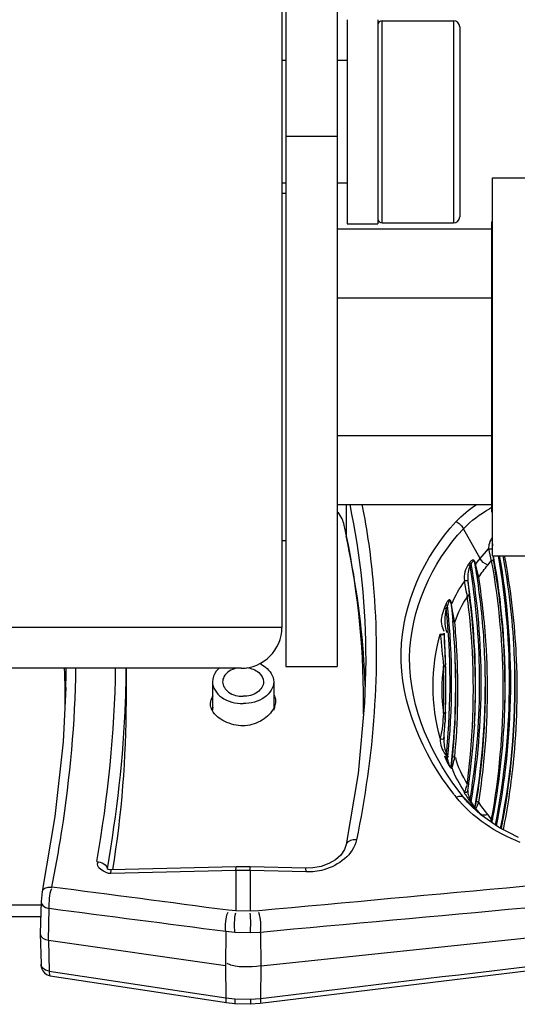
# Paper-space layout 'Sheet' of a CAD drawing. Header units: inches. Extents: x 0.2 to 10.8, y 0.2 to 8.3.
# Tile 397 of 545: x 8.0826 to 8.18, y 4.314 to 4.5068. Entities that reach past the tile are written whole.
import ezdxf

# ---------------------------------------------------------------- set-up
doc = ezdxf.new("R2010")
doc.units = ezdxf.units.IN
doc.header["$MEASUREMENT"] = 0
doc.layers.get('0').update_dxf_attribs({"lineweight": 5})
doc.layers.add('02___PRT_ALL_AXES', color=7, linetype='Continuous')
doc.layers.add('06___PRT_ALL_SURFS', color=7, linetype='Continuous')

psp = doc.layouts.new('Sheet')

# ---------------------------------------------------------------- linework, layer by layer
at = {"color": 0, "linetype": 'ByBlock', "lineweight": -3}
for p, q in [((8.133877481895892, 4.611785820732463), (8.133877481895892, 4.387785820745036)), ((8.15347748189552, 4.46698582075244), (8.15347748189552, 4.50658582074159)), ((8.167477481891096, 4.50658582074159), (8.167477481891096, 4.46698582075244)), ((8.168677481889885, 4.505385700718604), (8.168677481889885, 4.468185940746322)), ((8.174877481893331, 4.46578582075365), (8.144677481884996, 4.46578582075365)), ((8.174877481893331, 4.452285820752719), (8.144677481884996, 4.452285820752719)), ((8.174877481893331, 4.425285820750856), (8.144677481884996, 4.425285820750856)), ((8.174877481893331, 4.411785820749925), (8.144677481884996, 4.411785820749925)), ((8.146435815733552, 4.411785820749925), (8.146435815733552, 4.405715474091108)), ((8.172657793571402, 4.401291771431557), (8.169418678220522, 4.40711401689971)), ((8.17507748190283, 4.404160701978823), (8.17501719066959, 4.403222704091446)), ((8.172657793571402, 4.401291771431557), (8.174345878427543, 4.403143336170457)), ((8.174345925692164, 4.403143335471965), (8.17502063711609, 4.403167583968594)), ((8.170648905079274, 4.400512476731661), (8.170401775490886, 4.400163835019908)), ((8.170401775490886, 4.400163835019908), (8.170712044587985, 4.39991347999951)), ((8.170648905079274, 4.400512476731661), (8.170958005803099, 4.400260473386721)), ((8.170958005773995, 4.400260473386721), (8.170712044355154, 4.399913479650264)), ((8.171666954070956, 4.400298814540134), (8.171695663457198, 4.400130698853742)), ((8.17166695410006, 4.400298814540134), (8.171692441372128, 4.40013042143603)), ((8.171773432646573, 4.400203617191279), (8.171689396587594, 4.400190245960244)), ((8.171779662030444, 4.400145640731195), (8.171695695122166, 4.400132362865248)), ((8.17175771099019, 4.400321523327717), (8.171713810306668, 4.400521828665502)), ((8.171773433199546, 4.400203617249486), (8.17175771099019, 4.400321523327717)), ((8.172398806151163, 4.397594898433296), (8.171779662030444, 4.400145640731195)), ((8.171812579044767, 4.400189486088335), (8.172067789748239, 4.40052942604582)), ((8.172067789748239, 4.40052942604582), (8.172657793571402, 4.401291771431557)), ((8.174170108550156, 4.399987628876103), (8.174872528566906, 4.400817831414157)), ((8.175165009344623, 4.401785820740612), (8.175183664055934, 4.401646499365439)), ((8.175183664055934, 4.401646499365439), (8.17526901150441, 4.401126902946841)), ((8.169559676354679, 4.396955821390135), (8.170274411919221, 4.397018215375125)), ((8.169559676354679, 4.396955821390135), (8.169563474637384, 4.3968897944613)), ((8.169563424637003, 4.3968897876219), (8.170278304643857, 4.396952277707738)), ((8.170274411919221, 4.397018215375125), (8.170278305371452, 4.396952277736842)), ((8.170278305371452, 4.396952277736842), (8.170543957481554, 4.394287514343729)), ((8.172398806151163, 4.397594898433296), (8.172059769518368, 4.397703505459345)), ((8.165959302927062, 4.39227131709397), (8.165709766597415, 4.391681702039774)), ((8.165959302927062, 4.39227131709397), (8.166290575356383, 4.392058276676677)), ((8.166987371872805, 4.392462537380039), (8.166976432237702, 4.39254771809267)), ((8.166987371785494, 4.392462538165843), (8.167002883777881, 4.392313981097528)), ((8.166987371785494, 4.392462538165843), (8.167004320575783, 4.392314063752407)), ((8.167070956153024, 4.392281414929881), (8.167001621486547, 4.39231384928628)), ((8.167064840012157, 4.392352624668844), (8.167002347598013, 4.392372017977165)), ((8.16704268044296, 4.392543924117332), (8.167028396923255, 4.392629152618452)), ((8.167064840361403, 4.392352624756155), (8.16704268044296, 4.392543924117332)), ((8.167070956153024, 4.392281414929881), (8.167123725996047, 4.392395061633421)), ((8.167070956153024, 4.392281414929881), (8.167126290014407, 4.392394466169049)), ((8.165709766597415, 4.391681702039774), (8.16604221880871, 4.39147144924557)), ((8.166290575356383, 4.392058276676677), (8.166042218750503, 4.391471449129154)), ((8.167285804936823, 4.389604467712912), (8.167334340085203, 4.389078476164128)), ((8.167285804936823, 4.389604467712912), (8.167329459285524, 4.389078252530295)), ((8.133877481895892, 4.387785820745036), (7.285877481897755, 4.387785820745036)), ((8.16488136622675, 4.386531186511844), (8.16488509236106, 4.386428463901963)), ((8.165620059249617, 4.38662848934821), (8.165623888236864, 4.386525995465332)), ((8.150277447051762, 4.381290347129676), (8.150066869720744, 4.373036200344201)), ((8.125877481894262, 4.379785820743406), (7.293877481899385, 4.379785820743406)), ((8.103430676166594, 4.37330460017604), (8.103430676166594, 4.379785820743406)), ((8.091589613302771, 4.376003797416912), (8.091594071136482, 4.376181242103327)), ((8.103274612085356, 4.373316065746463), (8.103281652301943, 4.373411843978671)), ((8.1032781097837, 4.373317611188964), (8.103281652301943, 4.373411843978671)), ((8.16568139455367, 4.370971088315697), (8.165885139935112, 4.371204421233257)), ((8.165885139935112, 4.371204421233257), (8.16586880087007, 4.370734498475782)), ((8.165485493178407, 4.370938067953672), (8.16568139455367, 4.370971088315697)), ((8.16582049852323, 4.369520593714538), (8.165787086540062, 4.368974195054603)), ((8.16582968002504, 4.369709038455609), (8.165792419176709, 4.368974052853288)), ((8.165827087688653, 4.36970910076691), (8.16582049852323, 4.369520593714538)), ((8.171579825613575, 4.368926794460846), (8.171544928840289, 4.368417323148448)), ((8.171589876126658, 4.368926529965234), (8.171561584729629, 4.368416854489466)), ((8.165563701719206, 4.366110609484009), (8.165601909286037, 4.366221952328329)), ((8.165709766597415, 4.362564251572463), (8.16604221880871, 4.362491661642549)), ((8.165709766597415, 4.362564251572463), (8.165959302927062, 4.361974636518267)), ((8.165959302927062, 4.361974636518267), (8.166290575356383, 4.361904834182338)), ((8.166042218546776, 4.362491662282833), (8.166290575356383, 4.361904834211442)), ((8.1670648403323, 4.360255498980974), (8.166995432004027, 4.360486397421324)), ((8.170078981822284, 4.355552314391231), (8.17022593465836, 4.355696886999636)), ((8.170170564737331, 4.357426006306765), (8.17014593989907, 4.357146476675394)), ((8.170182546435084, 4.357425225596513), (8.17014593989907, 4.357146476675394)), ((8.170145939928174, 4.357146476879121), (8.170463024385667, 4.357245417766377)), ((8.170267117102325, 4.35581704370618), (8.170221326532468, 4.355689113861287)), ((8.172657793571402, 4.351257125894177), (8.169418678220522, 4.354521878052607)), ((8.170401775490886, 4.354082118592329), (8.170712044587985, 4.354049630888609)), ((8.170401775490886, 4.354082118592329), (8.170648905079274, 4.353733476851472)), ((8.170648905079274, 4.353733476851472), (8.170958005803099, 4.353702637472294)), ((8.170648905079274, 4.353733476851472), (8.171363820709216, 4.352814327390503)), ((8.170712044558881, 4.354049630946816), (8.170958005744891, 4.353702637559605)), ((8.171363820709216, 4.352814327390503), (8.171611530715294, 4.352538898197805)), ((8.171611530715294, 4.352538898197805), (8.171773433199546, 4.352404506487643)), ((8.171779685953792, 4.352403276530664), (8.171689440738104, 4.352682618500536)), ((8.172657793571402, 4.351257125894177), (8.171779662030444, 4.35240325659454)), ((8.172768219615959, 4.351123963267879), (8.172657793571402, 4.351257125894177)), ((8.174872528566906, 4.350316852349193), (8.174170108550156, 4.351147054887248)), ((8.174695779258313, 4.349852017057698), (8.174657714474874, 4.349774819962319)), ((8.174872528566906, 4.350316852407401), (8.174695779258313, 4.349852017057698)), ((8.174872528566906, 4.350316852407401), (8.175138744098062, 4.350378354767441)), ((8.175009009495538, 4.349627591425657), (8.17498210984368, 4.34954516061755)), ((8.175008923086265, 4.34962670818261), (8.175027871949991, 4.349512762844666)), ((8.17682046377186, 4.348353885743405), (8.176842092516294, 4.348448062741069)), ((8.176895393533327, 4.348315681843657), (8.176842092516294, 4.348448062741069)), ((8.177238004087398, 4.348135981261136), (8.176895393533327, 4.348315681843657)), ((8.09959618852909, 4.34088204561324), (8.099703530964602, 4.340470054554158)), ((8.124881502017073, 4.340172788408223), (8.100426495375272, 4.339566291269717)), ((8.100426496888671, 4.339566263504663), (8.100446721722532, 4.340285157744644)), ((8.124901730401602, 4.34089148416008), (8.100446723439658, 4.34028516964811)), ((8.124881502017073, 4.340172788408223), (8.124901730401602, 4.34089148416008)), ((8.127673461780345, 4.340172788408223), (8.124881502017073, 4.340172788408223)), ((8.124881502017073, 4.340172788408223), (8.124881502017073, 4.332248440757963)), ((8.127653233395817, 4.340891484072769), (8.124901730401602, 4.340891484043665)), ((8.138581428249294, 4.340620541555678), (8.127653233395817, 4.34089148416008)), ((8.127673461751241, 4.340172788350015), (8.127653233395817, 4.340891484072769)), ((8.138601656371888, 4.339901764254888), (8.127673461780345, 4.340172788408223)), ((8.127673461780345, 4.340172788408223), (8.127673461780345, 4.332188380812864)), ((8.138601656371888, 4.339901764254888), (8.138581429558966, 4.34062054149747)), ((8.086952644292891, 4.336051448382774), (8.086727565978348, 4.334123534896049)), ((8.064378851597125, 4.333423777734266), (8.086708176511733, 4.333423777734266)), ((8.086727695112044, 4.334129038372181), (8.086555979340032, 4.327924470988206)), ((8.088163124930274, 4.326510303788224), (8.088334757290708, 4.332711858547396)), ((8.063763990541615, 4.331161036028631), (8.086645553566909, 4.331161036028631)), ((8.124881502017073, 4.332248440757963), (8.123394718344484, 4.332390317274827)), ((8.127673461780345, 4.332188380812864), (8.124881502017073, 4.332248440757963)), ((8.129350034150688, 4.33227604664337), (8.127673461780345, 4.332188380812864)), ((8.129736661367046, 4.321487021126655), (8.23314376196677, 4.332455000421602)), ((8.086555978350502, 4.327924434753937), (8.086556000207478, 4.327868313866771)), ((8.086556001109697, 4.327868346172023), (8.08672773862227, 4.321832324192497)), ((8.122878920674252, 4.328200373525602), (8.122847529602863, 4.321605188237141)), ((8.124651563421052, 4.328028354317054), (8.122878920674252, 4.328200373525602)), ((8.127714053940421, 4.327958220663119), (8.124651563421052, 4.328028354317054)), ((8.129712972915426, 4.328067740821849), (8.127714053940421, 4.327958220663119)), ((8.129617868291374, 4.314229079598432), (8.23303817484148, 4.326706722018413)), ((8.129712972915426, 4.328067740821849), (8.129736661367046, 4.321487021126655)), ((8.088163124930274, 4.326510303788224), (8.122847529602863, 4.321605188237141)), ((8.088163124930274, 4.326510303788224), (8.088334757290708, 4.32047797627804)), ((8.122847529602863, 4.321605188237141), (8.122878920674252, 4.315231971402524)), ((8.129736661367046, 4.321487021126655), (8.129712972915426, 4.315129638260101)), ((8.088492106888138, 4.319570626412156), (8.123028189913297, 4.314325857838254)), ((8.122878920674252, 4.315231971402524), (8.124651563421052, 4.315020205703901)), ((8.127714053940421, 4.314961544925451), (8.129712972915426, 4.315129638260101)), ((8.123028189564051, 4.314325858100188), (8.124698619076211, 4.314122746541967)), ((8.124651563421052, 4.315020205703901), (8.127714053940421, 4.314961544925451)), ((8.124698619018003, 4.314122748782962), (8.127736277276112, 4.314065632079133)), ((8.127736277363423, 4.314065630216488), (8.129617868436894, 4.314229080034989))]:
    psp.add_line(p, q, dxfattribs=at)
for points in [[(8.167976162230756, 4.408497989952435), (8.168555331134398, 4.408156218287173), (8.1690562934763, 4.407675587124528), (8.169418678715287, 4.407114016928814)], [(8.17507748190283, 4.405388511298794), (8.174916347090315, 4.405189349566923), (8.17475052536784, 4.404923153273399), (8.17460154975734, 4.404610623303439), (8.17448494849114, 4.404282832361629), (8.174406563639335, 4.403973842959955), (8.174360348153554, 4.403691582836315), (8.174340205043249, 4.40343321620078), (8.174342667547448, 4.403198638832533)], [(8.174345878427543, 4.403143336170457), (8.174429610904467, 4.402584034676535), (8.174547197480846, 4.401990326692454), (8.174695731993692, 4.40139215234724), (8.174872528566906, 4.400817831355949)], [(8.171713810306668, 4.400521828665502), (8.171685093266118, 4.400610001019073), (8.171648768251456, 4.400696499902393), (8.171602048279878, 4.400780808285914), (8.17154314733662, 4.400857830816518), (8.171471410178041, 4.400920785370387), (8.171387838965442, 4.400962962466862), (8.171296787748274, 4.40097956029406), (8.171205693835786, 4.400971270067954), (8.171117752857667, 4.400943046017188), (8.171029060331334, 4.400896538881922), (8.170936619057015, 4.400830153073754), (8.170841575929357, 4.400743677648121), (8.170745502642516, 4.400637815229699), (8.170648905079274, 4.400512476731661)], [(8.17166691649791, 4.400299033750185), (8.171653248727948, 4.400370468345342), (8.171635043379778, 4.400446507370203), (8.171613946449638, 4.400516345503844), (8.171588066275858, 4.400583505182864), (8.171555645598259, 4.400647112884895), (8.171515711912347, 4.400702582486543), (8.171468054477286, 4.400744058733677), (8.171413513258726, 4.400765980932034), (8.17135505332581, 4.400764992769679), (8.171297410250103, 4.400742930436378), (8.171242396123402, 4.400704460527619), (8.171187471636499, 4.400650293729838), (8.171130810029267, 4.400578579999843), (8.171073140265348, 4.400489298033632), (8.171015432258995, 4.400383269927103), (8.170958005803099, 4.400260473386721)], [(8.174170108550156, 4.399987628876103), (8.173718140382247, 4.400214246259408), (8.17329697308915, 4.400521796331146), (8.172935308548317, 4.400889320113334), (8.172657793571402, 4.401291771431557)], [(8.174872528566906, 4.400817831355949), (8.175066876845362, 4.4008717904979), (8.175211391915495, 4.400984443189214), (8.17526901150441, 4.401126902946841)], [(8.170145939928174, 4.393988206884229), (8.170341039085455, 4.39403737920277), (8.170486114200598, 4.394146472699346), (8.170543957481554, 4.394287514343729)], [(8.167028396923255, 4.392629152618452), (8.167012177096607, 4.392707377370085), (8.166994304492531, 4.392778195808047), (8.166975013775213, 4.392841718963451), (8.1669541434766, 4.392899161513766), (8.166930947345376, 4.392952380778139), (8.166904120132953, 4.39300293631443), (8.166872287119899, 4.393050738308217), (8.166834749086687, 4.393093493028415), (8.166791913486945, 4.393127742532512), (8.166744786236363, 4.393150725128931), (8.166693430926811, 4.393161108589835), (8.166637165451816, 4.393157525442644), (8.166576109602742, 4.393138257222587), (8.166511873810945, 4.393102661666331), (8.166446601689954, 4.393051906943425), (8.166380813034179, 4.392986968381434), (8.166313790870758, 4.392907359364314), (8.166245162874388, 4.392812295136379), (8.166175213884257, 4.392701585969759), (8.16610421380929, 4.392575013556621), (8.166032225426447, 4.392431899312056), (8.165959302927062, 4.39227131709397)], [(8.166976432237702, 4.39254771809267), (8.166965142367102, 4.392619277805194), (8.1669527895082, 4.392684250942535), (8.166939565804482, 4.392742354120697), (8.16692561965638, 4.39279373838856), (8.166910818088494, 4.392839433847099), (8.16689463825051, 4.392880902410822), (8.166876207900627, 4.392919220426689), (8.166854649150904, 4.392954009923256), (8.166829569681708, 4.3929831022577), (8.166801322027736, 4.393003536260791), (8.166770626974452, 4.393013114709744), (8.166737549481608, 4.393010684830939), (8.166701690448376, 4.392994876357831), (8.166663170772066, 4.392964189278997), (8.16662303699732, 4.392918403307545), (8.16658261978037, 4.392858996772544), (8.166542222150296, 4.392786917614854), (8.166501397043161, 4.39270155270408), (8.166459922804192, 4.392602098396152), (8.166417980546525, 4.392488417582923), (8.166375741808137, 4.392360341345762), (8.166333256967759, 4.39221724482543), (8.166290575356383, 4.392058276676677)], [(8.167707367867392, 4.388822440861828), (8.16751185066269, 4.388849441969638), (8.16736646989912, 4.388942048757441), (8.16733463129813, 4.389015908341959)], [(8.16488136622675, 4.386531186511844), (8.165026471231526, 4.386482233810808), (8.16522041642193, 4.386468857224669), (8.165414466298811, 4.386494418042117), (8.16555985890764, 4.386552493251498), (8.165620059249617, 4.38662848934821)], [(8.164885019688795, 4.386428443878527), (8.165030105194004, 4.386379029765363), (8.165224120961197, 4.386365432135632), (8.165418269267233, 4.386391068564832), (8.165563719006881, 4.386449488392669), (8.165623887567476, 4.386525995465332)], [(8.165485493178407, 4.380196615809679), (8.165681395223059, 4.3802361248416), (8.165827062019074, 4.380338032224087), (8.165885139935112, 4.380476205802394)], [(8.091589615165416, 4.376004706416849), (8.091047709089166, 4.365381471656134), (8.089462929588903, 4.350771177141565), (8.086951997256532, 4.336048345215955)], [(8.150066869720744, 4.373036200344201), (8.148802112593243, 4.359165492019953), (8.146453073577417, 4.345259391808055)], [(8.164881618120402, 4.366077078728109), (8.16502674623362, 4.365947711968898), (8.165220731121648, 4.365898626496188), (8.165414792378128, 4.365942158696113), (8.165560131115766, 4.366067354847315), (8.16561923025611, 4.366229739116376)], [(8.165959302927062, 4.361974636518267), (8.16603108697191, 4.36181180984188), (8.166102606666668, 4.36165564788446), (8.16617443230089, 4.36150456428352), (8.166245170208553, 4.361361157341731), (8.166314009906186, 4.361226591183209), (8.166381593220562, 4.361099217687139), (8.166447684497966, 4.360979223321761), (8.166511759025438, 4.360867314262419), (8.166575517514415, 4.360760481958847), (8.166642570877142, 4.36065338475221), (8.166715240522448, 4.360544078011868), (8.166794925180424, 4.360434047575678), (8.166873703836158, 4.360338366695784), (8.166937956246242, 4.360274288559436), (8.16698600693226, 4.360240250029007), (8.167021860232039, 4.36022863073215), (8.167047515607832, 4.360234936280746), (8.167064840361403, 4.360255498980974)], [(8.166290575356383, 4.361904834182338), (8.166332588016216, 4.361745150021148), (8.166374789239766, 4.361593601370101), (8.166417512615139, 4.361448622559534), (8.166459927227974, 4.361312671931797), (8.166501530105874, 4.361186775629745), (8.166542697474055, 4.361069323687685), (8.166583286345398, 4.36096044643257), (8.166622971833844, 4.360860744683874), (8.166662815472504, 4.36076759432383), (8.166705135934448, 4.360676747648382), (8.166751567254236, 4.360587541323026), (8.166803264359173, 4.360503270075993), (8.166855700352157, 4.360437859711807), (8.166899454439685, 4.360404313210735), (8.166933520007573, 4.3603982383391), (8.166960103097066, 4.360412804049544), (8.166980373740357, 4.360443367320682), (8.166995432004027, 4.360486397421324)], [(8.167707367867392, 4.362312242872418), (8.167511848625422, 4.362357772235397), (8.167366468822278, 4.362464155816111), (8.167308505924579, 4.362604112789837)], [(8.169559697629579, 4.355652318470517), (8.169707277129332, 4.355533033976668), (8.169893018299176, 4.35549463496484), (8.170075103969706, 4.355545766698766)], [(8.167976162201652, 4.354545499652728), (8.168555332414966, 4.354718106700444), (8.169056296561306, 4.354709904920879), (8.169418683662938, 4.35452188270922)], [(8.170958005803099, 4.353702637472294), (8.171020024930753, 4.353564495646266), (8.171081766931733, 4.353434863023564), (8.171142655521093, 4.353314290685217), (8.17120232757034, 4.353202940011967), (8.17126039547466, 4.353101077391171), (8.171318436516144, 4.353005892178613), (8.171381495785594, 4.352910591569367), (8.171446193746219, 4.352822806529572), (8.17150784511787, 4.352750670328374), (8.17156216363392, 4.352699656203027), (8.171606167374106, 4.352671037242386), (8.17163999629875, 4.352661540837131), (8.171665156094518, 4.352667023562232)], [(8.171689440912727, 4.352682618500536), (8.171738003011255, 4.352723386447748), (8.171795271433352, 4.352862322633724), (8.171859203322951, 4.353095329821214), (8.171928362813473, 4.353421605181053), (8.17200152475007, 4.353844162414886)], [(8.172398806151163, 4.353539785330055), (8.172204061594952, 4.35359144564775), (8.172059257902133, 4.353702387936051), (8.17200152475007, 4.353844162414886)], [(8.180206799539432, 4.346627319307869), (8.176264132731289, 4.348637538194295), (8.172824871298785, 4.351072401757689), (8.171130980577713, 4.352614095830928)], [(8.171779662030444, 4.35240325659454), (8.171870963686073, 4.352413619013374), (8.171981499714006, 4.352534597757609), (8.172107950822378, 4.352762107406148), (8.17224765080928, 4.353095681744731), (8.172398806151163, 4.353539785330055)], [(8.174170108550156, 4.351147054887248), (8.173718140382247, 4.351016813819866), (8.17329697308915, 4.350991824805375), (8.172935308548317, 4.351073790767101), (8.172657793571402, 4.351257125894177)], [(8.148481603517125, 4.346155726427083), (8.147850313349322, 4.346176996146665), (8.147277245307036, 4.346061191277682), (8.14682182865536, 4.345820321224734), (8.146531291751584, 4.345479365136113), (8.146453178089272, 4.34526014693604)], [(8.146453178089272, 4.34526014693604), (8.14611371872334, 4.344277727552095), (8.145391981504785, 4.343204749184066), (8.144368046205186, 4.342273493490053), (8.143082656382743, 4.341517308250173), (8.141588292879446, 4.340973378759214), (8.139951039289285, 4.34067270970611), (8.13858143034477, 4.340620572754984)], [(8.097651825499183, 4.341947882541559), (8.09827617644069, 4.341832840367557), (8.098844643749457, 4.341599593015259), (8.0992999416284, 4.341271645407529), (8.09959618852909, 4.34088204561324)], [(8.100446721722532, 4.340285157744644), (8.100197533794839, 4.340298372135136), (8.09994074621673, 4.340357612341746), (8.099756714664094, 4.340441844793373), (8.099669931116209, 4.3405078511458), (8.099661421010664, 4.340517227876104)], [(8.086952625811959, 4.336051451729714), (8.087081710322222, 4.336351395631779), (8.08749256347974, 4.336706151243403), (8.088109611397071, 4.336908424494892), (8.08884328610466, 4.336928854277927)], [(8.086727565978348, 4.334123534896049), (8.086778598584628, 4.333787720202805), (8.087086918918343, 4.333299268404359), (8.087631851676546, 4.332922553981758), (8.088334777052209, 4.332711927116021)], [(8.086556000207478, 4.327868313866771), (8.086577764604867, 4.327686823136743), (8.086761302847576, 4.327272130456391), (8.087105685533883, 4.326922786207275), (8.087592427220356, 4.326657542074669), (8.088163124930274, 4.326510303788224)], [(8.08672766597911, 4.321835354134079), (8.086733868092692, 4.321689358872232), (8.086771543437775, 4.321337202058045), (8.086870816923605, 4.320939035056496), (8.087069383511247, 4.320517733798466), (8.087382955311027, 4.320124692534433), (8.087807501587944, 4.319806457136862), (8.088326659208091, 4.319603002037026), (8.088492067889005, 4.31957064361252)], [(8.088334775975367, 4.320478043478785), (8.08763185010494, 4.320674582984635), (8.087086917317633, 4.321046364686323), (8.086778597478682, 4.321539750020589), (8.086727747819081, 4.321832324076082)]]:
    psp.add_lwpolyline(points, dxfattribs=at)
for centre, radius, start, end in [((8.15347748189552, 4.505785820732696), 0.0008000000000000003, 90, 180), ((8.167477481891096, 4.5053858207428), 0.0012, 0, 90), ((8.15347748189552, 4.46778582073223), 0.0008000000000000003, 180, 270), ((8.167477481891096, 4.468185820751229), 0.0012, 270, 0), ((8.187467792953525, 4.388042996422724), 0.026369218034, 118.6017592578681, 119.399931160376), ((7.987510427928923, 4.372866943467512), 0.1623671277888, 0.05463026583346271, 12.43622936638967), ((7.987394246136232, 4.370496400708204), 0.16289445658, 3.786507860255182, 12.48640368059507), ((8.031375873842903, 4.376981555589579), 0.1415099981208, 350.5315955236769, 9.468404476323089), ((8.030629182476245, 4.376126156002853), 0.143094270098, 8.72123369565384, 9.657219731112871), ((8.03615414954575, 4.375769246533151), 0.1414070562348, 359.5020052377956, 10.33037790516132), ((8.036167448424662, 4.37636639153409), 0.1414228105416, 359.2601845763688, 10.35684312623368), ((8.037440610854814, 4.376291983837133), 0.1420695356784, 2.847026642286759, 10.33923145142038), ((8.037889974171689, 4.375423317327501), 0.1420499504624, 3.204458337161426, 10.69740086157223), ((8.030531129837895, 4.37697195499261), 0.1420457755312, 352.0462121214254, 9.2944348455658), ((8.03084450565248, 4.376397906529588), 0.1409464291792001, 359.4873562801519, 8.41250342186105), ((8.032075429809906, 4.376334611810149), 0.1416331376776, 2.838540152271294, 8.726591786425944), ((8.032556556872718, 4.375471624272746), 0.1415814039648, 3.204837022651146, 8.98978281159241), ((8.031006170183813, 4.375812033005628), 0.140755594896, 359.7252889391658, 7.542368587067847), ((8.030236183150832, 4.375470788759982), 0.1411298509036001, 5.209928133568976, 7.539425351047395), ((8.025672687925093, 4.376980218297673), 0.1411155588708, 354.5463252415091, 5.894123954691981), ((8.026711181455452, 4.376981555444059), 0.1403912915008, 353.8350763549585, 6.164923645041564), ((8.026988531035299, 4.376391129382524), 0.1409181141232, 2.829947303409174, 5.16553264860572), ((8.027519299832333, 4.375536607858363), 0.1408162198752, 3.189064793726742, 5.41383696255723), ((8.125877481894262, 4.387785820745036), 0.008000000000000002, 270, 0), ((8.025744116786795, 4.376432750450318), 0.1402470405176, 358.5391338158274, 4.168990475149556), ((8.030721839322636, 4.375577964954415), 0.1406371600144, 352.5838574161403, 4.534744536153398), ((8.030742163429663, 4.375519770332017), 0.1406215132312, 4.559035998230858, 5.208773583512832), ((8.027364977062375, 4.376445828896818), 0.1405395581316, 353.4795238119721, 2.572530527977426), ((8.027527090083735, 4.375845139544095), 0.1404071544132, 354.5887090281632, 2.820404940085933), ((8.027706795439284, 4.375571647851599), 0.1406270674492, 354.5896750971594, 3.179060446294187), ((8.027670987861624, 4.376426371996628), 0.1402347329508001, 2.586083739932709, 2.82933248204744), ((8.032509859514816, 4.376477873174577), 0.1411926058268, 350.2981835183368, 2.547677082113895), ((8.032694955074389, 4.375871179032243), 0.1410372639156, 351.0148366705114, 2.797203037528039), ((8.033425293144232, 4.375574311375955), 0.140708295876, 353.9501635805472, 3.182865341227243), ((8.03349786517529, 4.376428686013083), 0.1402077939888, 2.585704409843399, 2.82892969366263), ((8.037840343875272, 4.376509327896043), 0.1416602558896, 348.5683333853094, 2.526496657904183), ((8.03792584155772, 4.375906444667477), 0.1416039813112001, 348.8189630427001, 2.771713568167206), ((8.039269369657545, 4.375573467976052), 0.140664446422, 354.1901866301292, 2.932152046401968), ((8.03927074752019, 4.376427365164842), 0.1402349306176, 2.585714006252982, 2.828922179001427), ((8.039424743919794, 4.375555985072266), 0.1405101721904, 2.942512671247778, 3.185428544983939), ((7.98997864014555, 4.370749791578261), 0.1602989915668, 2.027628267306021, 3.757138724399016), ((7.891395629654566, 4.373304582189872), 0.2000664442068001, 359.5647763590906, 1.856460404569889), ((7.889392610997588, 4.381181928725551), 0.20226326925, 358.5833117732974, 359.6061108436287), ((7.890673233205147, 4.381380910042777), 0.2127577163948, 357.853423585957, 359.5733668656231), ((8.200908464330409, 4.375567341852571), 0.03572418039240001, 172.5544592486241, 187.4455407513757), ((8.025678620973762, 4.375567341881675), 0.1398834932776, 358.1035195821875, 1.896480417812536), ((8.025899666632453, 4.375840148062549), 0.1400622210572, 358.1029760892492, 1.896836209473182), ((8.031755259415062, 4.375840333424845), 0.1400066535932, 359.4688176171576, 359.712237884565), ((8.031764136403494, 4.376435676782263), 0.1400271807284, 359.2251017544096, 359.4685357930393), ((7.895772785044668, 4.373384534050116), 0.2076578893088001, 350.8264042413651, 359.9779452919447), ((7.989947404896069, 4.373021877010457), 0.1599300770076, 359.191434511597, 359.9999570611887), ((8.031677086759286, 4.375841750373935), 0.140084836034, 357.4135056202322, 359.4685345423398), ((8.031674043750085, 4.376437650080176), 0.140117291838, 357.1703757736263, 359.2247932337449), ((8.037446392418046, 4.375842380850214), 0.1401155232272, 357.4140531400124, 359.4675077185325), ((8.03742742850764, 4.376438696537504), 0.1401638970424, 357.1708891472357, 359.223980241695), ((8.02584298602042, 4.376438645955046), 0.1401483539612, 357.6673542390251, 358.5356938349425), ((8.025744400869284, 4.376442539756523), 0.1402470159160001, 357.248072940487, 357.6674043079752), ((8.03190358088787, 4.376424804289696), 0.139887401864, 356.9273468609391, 357.1709897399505), ((8.03619722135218, 4.376548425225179), 0.141398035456, 349.402266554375, 357.1510846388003), ((8.025559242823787, 4.376452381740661), 0.1404324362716, 355.8485551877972, 356.9474329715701), ((8.031192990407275, 4.376474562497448), 0.1405996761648, 352.7384907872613, 356.7146031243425), ((8.02535759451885, 4.377047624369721), 0.1414356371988, 354.0928998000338, 354.5312741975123), ((8.032090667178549, 4.375727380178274), 0.142051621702, 351.0139558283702, 353.9455027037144), ((8.037207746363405, 4.375819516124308), 0.1427405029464, 348.8170112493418, 353.9386002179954), ((8.038657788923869, 4.375641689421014), 0.141279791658, 353.9482184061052, 354.1877683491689), ((8.030349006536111, 4.376575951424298), 0.141449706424, 352.2088627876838, 352.7409627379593), ((8.030045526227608, 4.376617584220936), 0.1417560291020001, 351.5621661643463, 352.2088190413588), ((8.02977080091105, 4.377222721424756), 0.142833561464, 350.6631542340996, 351.9887918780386), ((8.214825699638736, 4.391929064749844), 0.05993671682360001, 217.8635735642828, 218.5880988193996), ((8.03423888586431, 4.37688688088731), 0.1433852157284, 349.0408359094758, 349.413247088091), ((11.97547549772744, -37.12315343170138), 41.63346387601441, 95.15766669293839, 95.30057783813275), ((11.96142347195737, -37.22485449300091), 41.72921460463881, 95.12592809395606, 95.2685037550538), ((2.954953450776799, 47.64066560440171), 43.63347571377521, 276.8110856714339, 276.9478634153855)]:
    psp.add_arc(centre, radius, start, end, dxfattribs=at)
for points in [[(8.147146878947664, 4.411835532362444), (8.149280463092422, 4.401825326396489), (8.150277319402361, 4.391525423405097), (8.150277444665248, 4.381290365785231)], [(8.167976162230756, 4.408497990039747), (8.169149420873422, 4.409749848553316), (8.170496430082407, 4.410850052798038), (8.17192746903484, 4.411796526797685)], [(8.169418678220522, 4.40711401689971), (8.170894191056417, 4.408666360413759), (8.172657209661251, 4.409964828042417), (8.174523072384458, 4.411016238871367)], [(8.170401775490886, 4.400163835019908), (8.169769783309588, 4.399263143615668), (8.169424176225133, 4.398049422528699), (8.169596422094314, 4.396962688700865)], [(8.174872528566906, 4.400817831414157), (8.177888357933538, 4.384256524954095), (8.177888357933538, 4.366878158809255), (8.174872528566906, 4.350316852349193)], [(8.176189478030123, 4.401796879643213), (8.179269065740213, 4.384506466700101), (8.179063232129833, 4.366332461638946), (8.175611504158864, 4.349112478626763)], [(8.175872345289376, 4.3489275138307), (8.179379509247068, 4.366199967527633), (8.179600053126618, 4.38445012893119), (8.176490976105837, 4.401798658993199)], [(8.167123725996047, 4.392395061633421), (8.16784442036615, 4.393946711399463), (8.168612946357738, 4.395514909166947), (8.169707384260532, 4.396829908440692)], [(8.167707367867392, 4.38882244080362), (8.168398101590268, 4.390602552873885), (8.169142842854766, 4.392418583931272), (8.170326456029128, 4.393916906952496)], [(8.16604221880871, 4.39147144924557), (8.165672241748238, 4.389959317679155), (8.165593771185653, 4.388247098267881), (8.166175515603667, 4.386803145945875)], [(8.165623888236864, 4.386525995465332), (8.165699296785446, 4.384508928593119), (8.165818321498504, 4.382493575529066), (8.165885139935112, 4.380476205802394)], [(8.16488509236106, 4.366120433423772), (8.16302696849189, 4.372629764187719), (8.16302696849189, 4.379919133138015), (8.16488509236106, 4.386428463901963)], [(8.16488509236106, 4.386428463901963), (8.16506293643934, 4.38434915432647), (8.165332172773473, 4.38227787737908), (8.165485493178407, 4.380196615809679)], [(8.097651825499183, 4.341947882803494), (8.099841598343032, 4.354449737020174), (8.101165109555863, 4.367154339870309), (8.10134080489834, 4.379845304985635)], [(8.09971070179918, 4.340510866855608), (8.10161329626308, 4.35134512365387), (8.102862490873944, 4.362325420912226), (8.1032781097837, 4.373317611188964)], [(8.165485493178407, 4.370938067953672), (8.165366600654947, 4.369324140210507), (8.165282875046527, 4.367689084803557), (8.16488509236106, 4.366120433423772)], [(8.17014593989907, 4.357146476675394), (8.16922744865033, 4.358788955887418), (8.168266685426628, 4.360483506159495), (8.16791362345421, 4.362331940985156)], [(8.169563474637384, 4.355659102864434), (8.168652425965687, 4.357127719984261), (8.167708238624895, 4.358628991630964), (8.167233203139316, 4.360290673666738)], [(8.180545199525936, 4.345659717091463), (8.175765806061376, 4.347526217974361), (8.171176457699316, 4.350534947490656), (8.167976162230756, 4.354545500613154)], [(8.100426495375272, 4.339566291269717), (8.099304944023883, 4.339538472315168), (8.09714630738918, 4.340988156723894), (8.097914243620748, 4.341806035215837)], [(8.088334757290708, 4.332711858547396), (8.088334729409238, 4.334046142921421), (8.088323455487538, 4.335448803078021), (8.088827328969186, 4.336684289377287)], [(8.123394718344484, 4.332390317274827), (8.11187870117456, 4.33391172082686), (8.100361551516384, 4.335424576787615), (8.088843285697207, 4.336928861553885)], [(8.122878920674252, 4.328200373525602), (8.111365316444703, 4.329712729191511), (8.09985058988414, 4.331216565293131), (8.088334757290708, 4.332711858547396)], [(8.122878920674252, 4.328200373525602), (8.122860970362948, 4.32949064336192), (8.122784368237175, 4.330890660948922), (8.12337059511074, 4.332040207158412)], [(8.124651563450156, 4.328028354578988), (8.124612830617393, 4.32931917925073), (8.1245164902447, 4.330655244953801), (8.124873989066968, 4.331896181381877)], [(8.127714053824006, 4.327958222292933), (8.127766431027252, 4.32924952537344), (8.127858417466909, 4.330556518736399), (8.127669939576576, 4.331835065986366)], [(8.12971297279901, 4.32806774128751), (8.129742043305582, 4.329358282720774), (8.129833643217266, 4.330721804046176), (8.129365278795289, 4.331924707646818)], [(8.129736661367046, 4.321487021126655), (8.127545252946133, 4.321254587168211), (8.125153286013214, 4.321036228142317), (8.123140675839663, 4.321933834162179)], [(8.088334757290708, 4.32047797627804), (8.099848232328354, 4.318721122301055), (8.111362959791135, 4.316972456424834), (8.122878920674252, 4.315231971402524)]]:
    psp.add_open_spline(points, degree=3, dxfattribs=at)
for points, knots in [([(8.149545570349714, 4.411848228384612), (8.150571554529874, 4.406701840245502), (8.153648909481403, 4.384897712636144), (8.151854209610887, 4.362550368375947), (8.148481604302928, 4.346155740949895)], [0, 0, 0, 0, 0.2386864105, 1, 1, 1, 1]), ([(8.146067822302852, 4.407833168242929), (8.14597409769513, 4.408258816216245), (8.145665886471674, 4.409135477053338), (8.145191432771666, 4.40993599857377), (8.144893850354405, 4.410320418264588)], [0, 0, 0, 0, 0.4727234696, 1, 1, 1, 1]), ([(8.167507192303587, 4.355140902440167), (8.161449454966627, 4.362932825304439), (8.152868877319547, 4.382220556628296), (8.16164779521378, 4.401745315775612), (8.167976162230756, 4.408497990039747)], [0, 0, 0, 0, 0.5160818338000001, 1, 1, 1, 1]), ([(8.169418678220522, 4.354521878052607), (8.163311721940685, 4.36214984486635), (8.154513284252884, 4.381105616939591), (8.163160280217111, 4.400484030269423), (8.169418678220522, 4.40711401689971)], [0, 0, 0, 0, 0.5173166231, 1, 1, 1, 1]), ([(8.172398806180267, 4.397594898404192), (8.172679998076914, 4.398001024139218), (8.173258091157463, 4.398807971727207), (8.173861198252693, 4.399596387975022), (8.174170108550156, 4.399987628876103)], [0, 0, 0, 0, 0.4977217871, 1, 1, 1, 1]), ([(8.170712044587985, 4.39991347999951), (8.170531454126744, 4.399490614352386), (8.17027138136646, 4.398531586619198), (8.170233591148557, 4.397539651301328), (8.170274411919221, 4.397018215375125)], [0, 0, 0, 0, 0.4678392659, 1, 1, 1, 1]), ([(8.169563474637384, 4.3968897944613), (8.169628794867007, 4.396361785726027), (8.169796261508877, 4.395387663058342), (8.170027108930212, 4.394427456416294), (8.170145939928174, 4.393988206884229)], [0, 0, 0, 0, 0.5390012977, 1, 1, 1, 1]), ([(8.167004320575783, 4.392314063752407), (8.167055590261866, 4.391862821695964), (8.16715376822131, 4.390960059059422), (8.167243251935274, 4.390056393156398), (8.167285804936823, 4.389604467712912)], [0, 0, 0, 0, 0.5001216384, 1, 1, 1, 1]), ([(8.16758609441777, 4.389408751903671), (8.167495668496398, 4.389842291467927), (8.167301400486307, 4.390788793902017), (8.167150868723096, 4.391743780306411), (8.167084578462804, 4.392262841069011)], [0, 0, 0, 0, 0.4583876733, 1, 1, 1, 1]), ([(8.165709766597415, 4.391681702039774), (8.165296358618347, 4.390683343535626), (8.164783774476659, 4.389028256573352), (8.165360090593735, 4.387492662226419), (8.16557857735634, 4.38702530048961)], [0, 0, 0, 0, 0.6768446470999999, 1, 1, 1, 1]), ([(8.167707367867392, 4.388822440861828), (8.16768785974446, 4.388918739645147), (8.167647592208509, 4.389114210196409), (8.167606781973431, 4.389309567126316), (8.16758609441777, 4.389408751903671)], [0, 0, 0, 0, 0.4923226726, 1, 1, 1, 1]), ([(8.088843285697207, 4.336928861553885), (8.089572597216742, 4.340582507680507), (8.09210077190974, 4.354753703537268), (8.093423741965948, 4.369153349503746), (8.093567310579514, 4.379821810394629)], [0, 0, 0, 0, 0.2588180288, 1, 1, 1, 1]), ([(8.165868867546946, 4.370735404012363), (8.165861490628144, 4.370532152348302), (8.165845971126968, 4.370128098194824), (8.165828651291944, 4.369724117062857), (8.16581957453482, 4.369523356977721)], [0, 0, 0, 0, 0.5029928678, 1, 1, 1, 1]), ([(8.16488136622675, 4.366076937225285), (8.164863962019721, 4.365878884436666), (8.164784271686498, 4.364623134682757), (8.165489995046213, 4.363436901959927), (8.166109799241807, 4.362588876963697)], [0, 0, 0, 0, 0.1591548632, 1, 1, 1, 1]), ([(8.165617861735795, 4.366215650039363), (8.165547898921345, 4.365350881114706), (8.165659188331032, 4.363992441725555), (8.166230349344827, 4.362802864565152), (8.166440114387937, 4.362411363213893)], [0, 0, 0, 0, 0.6614019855, 1, 1, 1, 1]), ([(8.167001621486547, 4.36049814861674), (8.167126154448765, 4.360736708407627), (8.16716397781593, 4.36147414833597), (8.167266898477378, 4.362165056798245), (8.167308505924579, 4.362604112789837)], [0, 0, 0, 0, 0.3789555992, 1, 1, 1, 1]), ([(8.167070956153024, 4.360267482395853), (8.167299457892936, 4.360387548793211), (8.167408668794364, 4.36124241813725), (8.167616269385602, 4.361862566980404), (8.167707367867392, 4.362312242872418)], [0, 0, 0, 0, 0.3600400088, 1, 1, 1, 1]), ([(8.169559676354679, 4.355652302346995), (8.16946722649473, 4.355489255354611), (8.169941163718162, 4.354869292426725), (8.170169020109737, 4.354407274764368), (8.170414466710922, 4.35407201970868)], [0, 0, 0, 0, 0.3108693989, 1, 1, 1, 1]), ([(8.170145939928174, 4.357146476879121), (8.170052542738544, 4.356801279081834), (8.169860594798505, 4.356395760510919), (8.169739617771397, 4.355682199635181), (8.169563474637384, 4.355659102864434)], [0, 0, 0, 0, 0.6681036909, 1, 1, 1, 1]), ([(8.170266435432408, 4.355817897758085), (8.17025995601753, 4.355784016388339), (8.170252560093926, 4.355709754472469), (8.170253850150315, 4.355635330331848), (8.170256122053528, 4.355595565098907)], [0, 0, 0, 0, 0.4641122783, 1, 1, 1, 1]), ([(8.170256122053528, 4.355595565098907), (8.170269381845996, 4.355363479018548), (8.170401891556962, 4.354834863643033), (8.170591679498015, 4.354331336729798), (8.170712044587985, 4.354049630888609)], [0, 0, 0, 0, 0.4314427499, 1, 1, 1, 1]), ([(8.171126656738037, 4.352619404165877), (8.170822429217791, 4.352923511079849), (8.170235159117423, 4.353542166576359), (8.169682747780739, 4.354192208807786), (8.169418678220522, 4.354521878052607)], [0, 0, 0, 0, 0.5045545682, 1, 1, 1, 1]), ([(8.174170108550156, 4.351147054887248), (8.173861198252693, 4.351538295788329), (8.173258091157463, 4.352326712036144), (8.172679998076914, 4.353133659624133), (8.172398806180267, 4.353539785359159)], [0, 0, 0, 0, 0.5022782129, 1, 1, 1, 1]), ([(8.148481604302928, 4.346155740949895), (8.147898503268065, 4.343324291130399), (8.143766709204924, 4.340233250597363), (8.139768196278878, 4.339872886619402), (8.138601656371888, 4.339901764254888)], [0, 0, 0, 0, 0.7124285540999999, 1, 1, 1, 1]), ([(8.088334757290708, 4.320477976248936), (8.088334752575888, 4.320268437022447), (8.088362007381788, 4.319961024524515), (8.08839335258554, 4.319604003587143), (8.088473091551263, 4.3195214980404)], [0, 0, 0, 0, 0.6461674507, 1, 1, 1, 1]), ([(8.12287892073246, 4.315231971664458), (8.12287572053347, 4.315010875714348), (8.122907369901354, 4.314706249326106), (8.122919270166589, 4.314304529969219), (8.12301418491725, 4.314238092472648)], [0, 0, 0, 0, 0.6561871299, 1, 1, 1, 1]), ([(8.129712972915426, 4.315129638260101), (8.129718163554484, 4.314908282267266), (8.129683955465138, 4.314605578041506), (8.129712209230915, 4.314213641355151), (8.129629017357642, 4.314140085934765)], [0, 0, 0, 0, 0.6659891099, 1, 1, 1, 1]), ([(8.124651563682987, 4.315020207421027), (8.124644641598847, 4.31479851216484), (8.124676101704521, 4.314489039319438), (8.124623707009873, 4.314118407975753), (8.124689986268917, 4.314032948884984)], [0, 0, 0, 0, 0.6722285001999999, 1, 1, 1, 1]), ([(8.127714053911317, 4.314961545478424), (8.127723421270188, 4.314739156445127), (8.127723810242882, 4.314411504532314), (8.127755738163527, 4.314080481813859), (8.127741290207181, 4.31397507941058)], [0, 0, 0, 0, 0.6766069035, 1, 1, 1, 1])]:
    psp.add_open_spline(points, degree=3, knots=knots, dxfattribs=at)
at = {"layer": '02___PRT_ALL_AXES', "color": 0, "linetype": 'ByBlock', "lineweight": -3}
for p, q in [((8.134677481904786, 4.612068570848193), (8.134677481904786, 4.38015171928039)), ((8.144677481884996, 4.612068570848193), (8.144677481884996, 4.38015171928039)), ((8.146677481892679, 4.506785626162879), (8.146677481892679, 4.46678601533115)), ((8.152677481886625, 4.506785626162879), (8.152677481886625, 4.46678601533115)), ((8.15347748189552, 4.50658582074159), (8.167477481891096, 4.50658582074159)), ((8.134677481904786, 4.498785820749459), (8.133877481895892, 4.498785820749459)), ((8.146677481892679, 4.498785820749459), (8.1446774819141, 4.498785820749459)), ((8.134677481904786, 4.484007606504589), (8.144677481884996, 4.484007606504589)), ((8.17507748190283, 4.47578582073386), (8.215077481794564, 4.47578582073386)), ((8.17507748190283, 4.40178612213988), (8.17507748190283, 4.475785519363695)), ((8.134677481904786, 4.47478582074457), (8.133877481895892, 4.47478582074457)), ((8.146677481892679, 4.47478582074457), (8.1446774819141, 4.47478582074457)), ((8.133877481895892, 4.472785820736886), (8.134677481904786, 4.472785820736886)), ((8.146677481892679, 4.46678582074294), (8.152677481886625, 4.46678582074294)), ((8.15347748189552, 4.46698582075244), (8.167477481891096, 4.46698582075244)), ((8.133877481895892, 4.404785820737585), (8.134677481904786, 4.404785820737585)), ((8.17507748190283, 4.401785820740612), (8.215077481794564, 4.401785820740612)), ((8.134677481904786, 4.380150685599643), (8.144677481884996, 4.380150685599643)), ((8.120277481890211, 4.377122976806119), (8.120277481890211, 4.371571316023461)), ((8.132277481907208, 4.377122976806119), (8.132277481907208, 4.371571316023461))]:
    psp.add_line(p, q, dxfattribs=at)
for points, knots in [([(8.129501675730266, 4.380700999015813), (8.129908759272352, 4.380517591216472), (8.131257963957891, 4.37977113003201), (8.132277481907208, 4.378230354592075), (8.132277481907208, 4.377122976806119)], [0, 0, 0, 0, 0.2873421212, 1, 1, 1, 1]), ([(8.121614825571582, 4.379793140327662), (8.12140719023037, 4.379611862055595), (8.120698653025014, 4.378890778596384), (8.120277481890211, 4.37785960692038), (8.120277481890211, 4.377122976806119)], [0, 0, 0, 0, 0.2722947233, 1, 1, 1, 1]), ([(8.124934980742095, 4.379787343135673), (8.123982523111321, 4.379546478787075), (8.122633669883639, 4.378787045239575), (8.122275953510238, 4.377457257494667), (8.122277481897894, 4.377122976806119)], [0, 0, 0, 0, 0.7461246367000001, 1, 1, 1, 1]), ([(8.127024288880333, 4.379901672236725), (8.127860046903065, 4.379789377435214), (8.129384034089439, 4.379286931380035), (8.130277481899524, 4.377797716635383), (8.130277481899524, 4.377122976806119)], [0, 0, 0, 0, 0.5555097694, 1, 1, 1, 1]), ([(8.120277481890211, 4.377122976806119), (8.120277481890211, 4.375964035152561), (8.122063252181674, 4.373441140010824), (8.124803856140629, 4.372880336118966), (8.126277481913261, 4.372880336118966)], [0, 0, 0, 0, 0.4402324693, 1, 1, 1, 1]), ([(8.122277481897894, 4.377122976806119), (8.122277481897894, 4.376350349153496), (8.123468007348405, 4.374668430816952), (8.125295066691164, 4.37429454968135), (8.126277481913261, 4.37429454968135)], [0, 0, 0, 0, 0.4402329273, 1, 1, 1, 1]), ([(8.130277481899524, 4.377122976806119), (8.130277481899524, 4.376350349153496), (8.129086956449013, 4.374668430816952), (8.127259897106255, 4.37429454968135), (8.126277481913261, 4.37429454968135)], [0, 0, 0, 0, 0.4402329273, 1, 1, 1, 1]), ([(8.132277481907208, 4.377122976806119), (8.132277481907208, 4.375964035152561), (8.130491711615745, 4.373441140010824), (8.12775110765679, 4.372880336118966), (8.126277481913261, 4.372880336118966)], [0, 0, 0, 0, 0.4402324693, 1, 1, 1, 1]), ([(8.120076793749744, 4.371877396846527), (8.120007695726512, 4.372058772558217), (8.119908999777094, 4.372436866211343), (8.119909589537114, 4.37282766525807), (8.119931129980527, 4.373018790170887)], [0, 0, 0, 0, 0.5022734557, 1, 1, 1, 1]), ([(8.119931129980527, 4.373018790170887), (8.119958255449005, 4.373259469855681), (8.120084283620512, 4.373750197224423), (8.12031370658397, 4.374198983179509), (8.120450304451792, 4.374418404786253)], [0, 0, 0, 0, 0.4837589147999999, 1, 1, 1, 1]), ([(8.132623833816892, 4.373024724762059), (8.132602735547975, 4.372837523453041), (8.132517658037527, 4.372457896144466), (8.132365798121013, 4.372100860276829), (8.132275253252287, 4.371925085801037)], [0, 0, 0, 0, 0.4879074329, 1, 1, 1, 1]), ([(8.132332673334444, 4.374486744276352), (8.13245152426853, 4.374261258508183), (8.132633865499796, 4.373783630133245), (8.132651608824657, 4.373271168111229), (8.132623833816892, 4.373024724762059)], [0, 0, 0, 0, 0.5068477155, 1, 1, 1, 1]), ([(8.120222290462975, 4.371556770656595), (8.120194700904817, 4.371609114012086), (8.120142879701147, 4.371714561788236), (8.120097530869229, 4.371822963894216), (8.120076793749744, 4.371877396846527)], [0, 0, 0, 0, 0.5039182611, 1, 1, 1, 1]), ([(8.126277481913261, 4.368496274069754), (8.125042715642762, 4.368496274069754), (8.122735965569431, 4.369098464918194), (8.120732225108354, 4.370589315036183), (8.120222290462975, 4.371556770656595)], [0, 0, 0, 0, 0.5303099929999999, 1, 1, 1, 1]), ([(8.120279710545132, 4.371855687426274), (8.120305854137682, 4.371906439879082), (8.120360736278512, 4.372007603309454), (8.120419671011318, 4.372106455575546), (8.120450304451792, 4.372155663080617)], [0, 0, 0, 0, 0.4962045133, 1, 1, 1, 1]), ([(8.132104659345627, 4.371625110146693), (8.131525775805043, 4.370695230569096), (8.129706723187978, 4.369179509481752), (8.127448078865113, 4.368496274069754), (8.126277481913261, 4.368496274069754)], [0, 0, 0, 0, 0.483395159, 1, 1, 1, 1]), ([(8.132275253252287, 4.371925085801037), (8.132249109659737, 4.371874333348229), (8.132194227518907, 4.371773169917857), (8.132135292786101, 4.371674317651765), (8.132104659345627, 4.371625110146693)], [0, 0, 0, 0, 0.4962045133, 1, 1, 1, 1]), ([(8.132332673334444, 4.372224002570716), (8.132360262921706, 4.372171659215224), (8.132412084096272, 4.372066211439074), (8.13245743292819, 4.371957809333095), (8.132478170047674, 4.371903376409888)], [0, 0, 0, 0, 0.5039182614, 1, 1, 1, 1])]:
    psp.add_open_spline(points, degree=3, knots=knots, dxfattribs=at)
at = {"layer": '06___PRT_ALL_SURFS', "color": 0, "linetype": 'ByBlock', "lineweight": -3}
for p, q in [((8.174877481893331, 4.467185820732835), (8.17507748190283, 4.467185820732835)), ((8.174877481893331, 4.467185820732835), (8.174877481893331, 4.410385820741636)), ((8.174877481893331, 4.410385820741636), (8.17507748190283, 4.410385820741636))]:
    psp.add_line(p, q, dxfattribs=at)

doc.saveas('drawing.dxf')
